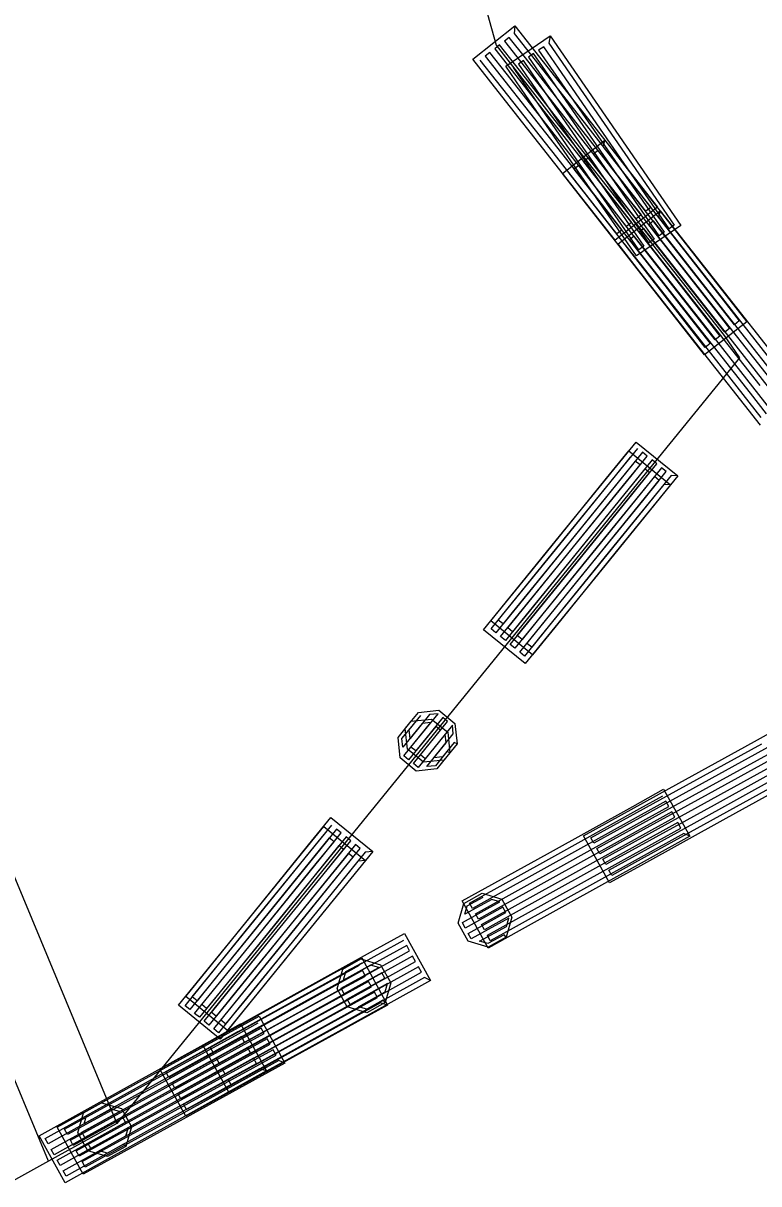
# Model space of a CAD drawing. Extents: x -266179 to -264727, y -1243225 to -1241702.
# Drawn here: x -265588.2 to -265578.62, y -1243216.47 to -1243201.37 of the extents above; entities that cross this region are included whole.
import ezdxf

# ---------------------------------------------------------------- set-up
doc = ezdxf.new("R2010")
doc.units = 0
for name, color, linetype in [('Vrstva 1', 7, 'Continuous'), ('Vrstva 19', 7, 'Continuous'), ('Vrstva 2', 7, 'Continuous'), ('Vrstva 21', 7, 'Continuous')]:
    doc.layers.add(name, color=color, linetype=linetype)

msp = doc.modelspace()

# ---------------------------------------------------------------- linework, layer by layer
at = {"layer": 'Vrstva 1'}
for p, q in [((-265587.02, -1243183.71), (-265582.04, -1243201.65)), ((-265582.04, -1243201.65), (-265581.32, -1243202.57)), ((-265581.32, -1243202.57), (-265579.07, -1243205.43)), ((-265579.07, -1243205.43), (-265578.87, -1243205.72)), ((-265578.87, -1243205.72), (-265586.98, -1243215.69)), ((-265586.98, -1243215.69), (-265587.87, -1243216.18)), ((-265587.87, -1243216.18), (-265589.44, -1243217.05))]:
    msp.add_line(p, q, dxfattribs=at)
at = {"layer": 'Vrstva 19'}
for p, q in [((-265587.02, -1243183.71), (-265582.04, -1243201.65)), ((-265582.04, -1243201.65), (-265581.32, -1243202.57)), ((-265581.32, -1243202.57), (-265579.07, -1243205.43)), ((-265579.07, -1243205.43), (-265578.87, -1243205.72)), ((-265578.87, -1243205.72), (-265586.98, -1243215.69)), ((-265586.98, -1243215.69), (-265587.87, -1243216.18)), ((-265587.87, -1243216.18), (-265589.44, -1243217.05))]:
    msp.add_line(p, q, dxfattribs=at)
for points in [[(-265581.794, -1243201.402), (-265581.008, -1243202.4), (-265580.223, -1243203.398), (-265579.939, -1243203.76), (-265580.489, -1243204.192), (-265581.274, -1243203.194), (-265582.059, -1243202.196), (-265582.344, -1243201.835), (-265581.794, -1243201.402), (-265581.805, -1243201.5), (-265581.02, -1243202.498), (-265580.235, -1243203.496), (-265580.025, -1243203.764), (-265580.088, -1243203.813), (-265580.873, -1243202.815), (-265581.658, -1243201.817), (-265581.868, -1243201.55), (-265581.931, -1243201.599), (-265581.146, -1243202.597), (-265580.361, -1243203.595), (-265580.15, -1243203.862), (-265580.213, -1243203.912), (-265580.999, -1243202.914), (-265581.784, -1243201.916), (-265581.994, -1243201.648), (-265582.057, -1243201.698), (-265581.272, -1243202.696), (-265580.486, -1243203.694), (-265580.276, -1243203.961), (-265580.339, -1243204.011), (-265581.124, -1243203.013), (-265581.91, -1243202.015), (-265582.12, -1243201.747), (-265582.183, -1243201.797), (-265581.397, -1243202.795), (-265580.612, -1243203.793), (-265580.402, -1243204.06), (-265580.465, -1243204.11), (-265581.25, -1243203.112), (-265582.035, -1243202.114), (-265582.246, -1243201.846)], [(-265581.336, -1243201.529), (-265580.615, -1243202.574), (-265579.894, -1243203.62), (-265579.633, -1243203.999), (-265580.209, -1243204.396), (-265580.93, -1243203.351), (-265581.651, -1243202.305), (-265581.912, -1243201.926), (-265581.336, -1243201.529), (-265581.353, -1243201.626), (-265580.633, -1243202.672), (-265579.912, -1243203.717), (-265579.719, -1243203.997), (-265579.785, -1243204.043), (-265580.505, -1243202.997), (-265581.226, -1243201.952), (-265581.419, -1243201.672), (-265581.485, -1243201.717), (-265580.764, -1243202.763), (-265580.043, -1243203.808), (-265579.85, -1243204.088), (-265579.916, -1243204.134), (-265580.637, -1243203.088), (-265581.358, -1243202.042), (-265581.551, -1243201.762), (-265581.617, -1243201.808), (-265580.896, -1243202.853), (-265580.175, -1243203.899), (-265579.982, -1243204.179), (-265580.048, -1243204.224), (-265580.769, -1243203.179), (-265581.49, -1243202.133), (-265581.683, -1243201.853), (-265581.749, -1243201.899), (-265581.028, -1243202.944), (-265580.307, -1243203.99), (-265580.114, -1243204.27), (-265580.18, -1243204.315), (-265580.901, -1243203.27), (-265581.621, -1243202.224), (-265581.814, -1243201.944)], [(-265580.623, -1243202.89), (-265579.84, -1243203.891), (-265579.058, -1243204.891), (-265578.775, -1243205.253), (-265579.326, -1243205.685), (-265580.108, -1243204.684), (-265580.891, -1243203.684), (-265581.174, -1243203.321), (-265580.623, -1243202.89), (-265580.647, -1243202.973), (-265579.865, -1243203.973), (-265579.082, -1243204.973), (-265578.873, -1243205.241), (-265578.936, -1243205.291), (-265579.718, -1243204.29), (-265580.5, -1243203.29), (-265580.71, -1243203.022), (-265580.773, -1243203.071), (-265579.991, -1243204.072), (-265579.208, -1243205.072), (-265578.999, -1243205.34), (-265579.062, -1243205.389), (-265579.844, -1243204.389), (-265580.626, -1243203.388), (-265580.836, -1243203.12), (-265580.899, -1243203.17), (-265580.117, -1243204.17), (-265579.334, -1243205.171), (-265579.125, -1243205.438), (-265579.188, -1243205.488), (-265579.97, -1243204.487), (-265580.753, -1243203.487), (-265580.962, -1243203.219), (-265581.025, -1243203.268), (-265580.243, -1243204.269), (-265579.46, -1243205.269), (-265579.251, -1243205.537), (-265579.314, -1243205.586), (-265580.096, -1243204.586), (-265580.879, -1243203.585), (-265581.088, -1243203.317)], [(-265578.596, -1243206.598), (-265579.382, -1243205.6), (-265580.167, -1243204.602), (-265580.451, -1243204.24), (-265579.901, -1243203.808), (-265579.925, -1243203.89), (-265579.14, -1243204.888), (-265578.355, -1243205.886)], [(-265579.901, -1243203.808), (-265579.116, -1243204.806), (-265578.331, -1243205.804)], [(-265578.207, -1243206.203), (-265578.993, -1243205.205), (-265579.778, -1243204.207), (-265579.988, -1243203.94), (-265580.051, -1243203.989), (-265579.266, -1243204.987), (-265578.48, -1243205.985)], [(-265578.333, -1243206.302), (-265579.118, -1243205.304), (-265579.904, -1243204.306), (-265580.114, -1243204.039), (-265580.177, -1243204.088), (-265579.391, -1243205.086), (-265578.606, -1243206.084)], [(-265578.585, -1243206.5), (-265579.37, -1243205.502), (-265580.155, -1243204.504), (-265580.365, -1243204.236)], [(-265578.459, -1243206.401), (-265579.244, -1243205.403), (-265580.029, -1243204.405), (-265580.24, -1243204.138), (-265580.302, -1243204.187), (-265579.517, -1243205.185), (-265578.732, -1243206.183), (-265578.522, -1243206.45)], [(-265579.674, -1243207.26), (-265580.475, -1243208.245), (-265581.276, -1243209.231), (-265581.566, -1243209.588), (-265582.109, -1243209.146), (-265581.308, -1243208.161), (-265580.507, -1243207.175), (-265580.217, -1243206.818), (-265579.674, -1243207.26), (-265579.76, -1243207.254), (-265580.561, -1243208.24), (-265581.362, -1243209.225), (-265581.576, -1243209.489), (-265581.638, -1243209.439), (-265580.837, -1243208.453), (-265580.037, -1243207.468), (-265579.822, -1243207.204), (-265579.884, -1243207.153), (-265580.685, -1243208.139), (-265581.486, -1243209.125), (-265581.7, -1243209.388), (-265581.763, -1243209.338), (-265580.962, -1243208.352), (-265580.161, -1243207.367), (-265579.946, -1243207.103), (-265580.008, -1243207.052), (-265580.809, -1243208.038), (-265581.61, -1243209.024), (-265581.825, -1243209.288), (-265581.887, -1243209.237), (-265581.086, -1243208.251), (-265580.285, -1243207.266), (-265580.07, -1243207.002), (-265580.133, -1243206.952), (-265580.933, -1243207.937), (-265581.734, -1243208.923), (-265581.949, -1243209.187), (-265582.011, -1243209.136), (-265581.21, -1243208.151), (-265580.409, -1243207.165), (-265580.195, -1243206.901)], [(-265579.768, -1243207.374), (-265580.568, -1243208.36), (-265581.369, -1243209.346), (-265581.66, -1243209.703), (-265582.203, -1243209.261), (-265581.402, -1243208.276), (-265580.601, -1243207.29), (-265580.311, -1243206.933), (-265579.768, -1243207.374), (-265579.853, -1243207.369), (-265580.654, -1243208.355), (-265581.455, -1243209.34), (-265581.67, -1243209.604), (-265581.732, -1243209.554), (-265580.931, -1243208.568), (-265580.13, -1243207.582), (-265579.916, -1243207.319), (-265579.978, -1243207.268), (-265580.779, -1243208.254), (-265581.579, -1243209.239), (-265581.794, -1243209.503), (-265581.856, -1243209.453), (-265581.055, -1243208.467), (-265580.254, -1243207.482), (-265580.04, -1243207.218), (-265580.102, -1243207.167), (-265580.903, -1243208.153), (-265581.704, -1243209.138), (-265581.918, -1243209.402), (-265581.98, -1243209.352), (-265581.179, -1243208.366), (-265580.378, -1243207.381), (-265580.164, -1243207.117), (-265580.226, -1243207.066), (-265581.027, -1243208.052), (-265581.828, -1243209.038), (-265582.042, -1243209.301), (-265582.104, -1243209.251), (-265581.303, -1243208.265), (-265580.502, -1243207.28), (-265580.288, -1243207.016)], [(-265582.548, -1243210.748), (-265582.718, -1243210.958), (-265582.986, -1243210.986), (-265583.195, -1243210.815), (-265583.223, -1243210.548), (-265583.052, -1243210.339), (-265582.785, -1243210.311), (-265582.576, -1243210.481), (-265582.548, -1243210.748), (-265582.585, -1243210.731), (-265582.737, -1243210.917), (-265582.849, -1243210.929), (-265582.597, -1243210.618), (-265582.609, -1243210.506), (-265582.962, -1243210.941), (-265583.024, -1243210.89), (-265582.671, -1243210.456), (-265582.733, -1243210.405), (-265583.086, -1243210.84), (-265583.148, -1243210.789), (-265582.795, -1243210.355), (-265582.907, -1243210.366), (-265583.16, -1243210.677), (-265583.171, -1243210.564), (-265583.02, -1243210.378)], [(-265582.641, -1243210.863), (-265582.812, -1243211.073), (-265583.079, -1243211.101), (-265583.288, -1243210.93), (-265583.316, -1243210.663), (-265583.146, -1243210.453), (-265582.879, -1243210.426), (-265582.669, -1243210.596), (-265582.641, -1243210.863), (-265582.679, -1243210.846), (-265582.83, -1243211.032), (-265582.943, -1243211.044), (-265582.69, -1243210.733), (-265582.702, -1243210.621), (-265583.055, -1243211.055), (-265583.117, -1243211.005), (-265582.764, -1243210.57), (-265582.826, -1243210.52), (-265583.179, -1243210.954), (-265583.241, -1243210.904), (-265582.888, -1243210.469), (-265583.001, -1243210.481), (-265583.253, -1243210.792), (-265583.265, -1243210.679), (-265583.113, -1243210.493)], [(-265577.934, -1243211.108), (-265579.046, -1243211.721), (-265580.159, -1243212.334), (-265580.562, -1243212.556), (-265580.899, -1243211.943), (-265579.787, -1243211.33), (-265578.675, -1243210.717), (-265578.272, -1243210.495)], [(-265578.243, -1243210.651), (-265579.356, -1243211.263), (-265580.468, -1243211.876), (-265580.766, -1243212.04), (-265580.804, -1243211.97), (-265579.692, -1243211.357), (-265578.58, -1243210.745)], [(-265578.166, -1243210.791), (-265579.278, -1243211.404), (-265580.391, -1243212.016), (-265580.689, -1243212.18), (-265580.727, -1243212.11), (-265579.615, -1243211.498), (-265578.502, -1243210.885)], [(-265578.089, -1243210.931), (-265579.201, -1243211.544), (-265580.314, -1243212.156), (-265580.611, -1243212.32), (-265580.65, -1243212.25), (-265579.538, -1243211.638), (-265578.425, -1243211.025)], [(-265578.012, -1243211.071), (-265579.124, -1243211.684), (-265580.236, -1243212.297), (-265580.534, -1243212.461), (-265580.573, -1243212.391), (-265579.46, -1243211.778), (-265578.348, -1243211.165)], [(-265579.518, -1243211.95), (-265580.629, -1243212.566), (-265581.74, -1243213.182), (-265582.142, -1243213.405), (-265582.481, -1243212.793), (-265581.371, -1243212.177), (-265580.26, -1243211.561), (-265579.858, -1243211.338), (-265579.518, -1243211.95), (-265579.596, -1243211.913), (-265580.707, -1243212.529), (-265581.817, -1243213.145), (-265582.115, -1243213.31), (-265582.153, -1243213.24), (-265581.043, -1243212.624), (-265579.932, -1243212.008), (-265579.635, -1243211.843), (-265579.674, -1243211.773), (-265580.784, -1243212.389), (-265581.895, -1243213.005), (-265582.192, -1243213.17), (-265582.231, -1243213.1), (-265581.12, -1243212.484), (-265580.01, -1243211.868), (-265579.712, -1243211.703), (-265579.751, -1243211.633), (-265580.862, -1243212.249), (-265581.973, -1243212.865), (-265582.27, -1243213.03), (-265582.309, -1243212.96), (-265581.198, -1243212.344), (-265580.087, -1243211.728), (-265579.79, -1243211.563), (-265579.829, -1243211.493), (-265580.94, -1243212.109), (-265582.05, -1243212.725), (-265582.347, -1243212.89), (-265582.386, -1243212.82), (-265581.276, -1243212.204), (-265580.165, -1243211.588), (-265579.868, -1243211.423)], [(-265583.741, -1243212.264), (-265584.542, -1243213.249), (-265585.343, -1243214.235), (-265585.633, -1243214.592), (-265586.176, -1243214.15), (-265585.375, -1243213.165), (-265584.574, -1243212.179), (-265584.284, -1243211.822), (-265583.741, -1243212.264), (-265583.839, -1243212.274), (-265584.64, -1243213.259), (-265585.441, -1243214.245), (-265585.655, -1243214.509), (-265585.717, -1243214.458), (-265584.917, -1243213.473), (-265584.116, -1243212.487), (-265583.901, -1243212.223), (-265583.963, -1243212.173), (-265584.764, -1243213.159), (-265585.565, -1243214.144), (-265585.78, -1243214.408), (-265585.842, -1243214.358), (-265585.041, -1243213.372), (-265584.24, -1243212.386), (-265584.025, -1243212.122), (-265584.087, -1243212.072), (-265584.888, -1243213.058), (-265585.689, -1243214.043), (-265585.904, -1243214.307), (-265585.966, -1243214.257), (-265585.165, -1243213.271), (-265584.364, -1243212.285), (-265584.15, -1243212.022), (-265584.212, -1243211.971), (-265585.013, -1243212.957), (-265585.813, -1243213.942), (-265586.028, -1243214.206), (-265586.09, -1243214.156), (-265585.289, -1243213.17), (-265584.488, -1243212.185), (-265584.274, -1243211.921)], [(-265583.647, -1243212.149), (-265584.448, -1243213.134), (-265585.249, -1243214.12), (-265585.539, -1243214.477), (-265586.082, -1243214.036), (-265585.282, -1243213.05), (-265584.481, -1243212.064), (-265584.19, -1243211.707), (-265583.647, -1243212.149), (-265583.746, -1243212.159), (-265584.547, -1243213.145), (-265585.348, -1243214.13), (-265585.562, -1243214.394), (-265585.624, -1243214.344), (-265584.823, -1243213.358), (-265584.022, -1243212.372), (-265583.808, -1243212.109), (-265583.87, -1243212.058), (-265584.671, -1243213.044), (-265585.472, -1243214.029), (-265585.686, -1243214.293), (-265585.748, -1243214.243), (-265584.947, -1243213.257), (-265584.146, -1243212.272), (-265583.932, -1243212.008), (-265583.994, -1243211.957), (-265584.795, -1243212.943), (-265585.596, -1243213.928), (-265585.81, -1243214.192), (-265585.872, -1243214.142), (-265585.071, -1243213.156), (-265584.271, -1243212.171), (-265584.056, -1243211.907), (-265584.118, -1243211.856), (-265584.919, -1243212.842), (-265585.72, -1243213.828), (-265585.934, -1243214.091), (-265585.997, -1243214.041), (-265585.196, -1243213.055), (-265584.395, -1243212.07), (-265584.18, -1243211.806)], [(-265581.908, -1243213.263), (-265582.144, -1243213.393), (-265582.402, -1243213.318), (-265582.533, -1243213.082), (-265582.458, -1243212.824), (-265582.221, -1243212.693), (-265581.963, -1243212.768), (-265581.833, -1243213.005), (-265581.908, -1243213.263), (-265581.936, -1243213.232), (-265582.146, -1243213.348), (-265582.255, -1243213.317), (-265581.904, -1243213.124), (-265581.873, -1243213.015), (-265582.363, -1243213.285), (-265582.402, -1243213.215), (-265581.911, -1243212.945), (-265581.95, -1243212.875), (-265582.441, -1243213.145), (-265582.479, -1243213.075), (-265581.989, -1243212.805), (-265582.097, -1243212.773), (-265582.448, -1243212.966), (-265582.416, -1243212.858), (-265582.206, -1243212.742)], [(-265582.894, -1243213.828), (-265584.006, -1243214.443), (-265585.117, -1243215.058), (-265585.519, -1243215.281), (-265585.858, -1243214.668), (-265584.747, -1243214.053), (-265583.636, -1243213.438), (-265583.233, -1243213.216), (-265582.894, -1243213.828), (-265582.972, -1243213.791), (-265584.083, -1243214.406), (-265585.194, -1243215.021), (-265585.492, -1243215.186), (-265585.531, -1243215.116), (-265584.419, -1243214.501), (-265583.308, -1243213.886), (-265583.011, -1243213.721), (-265583.049, -1243213.651), (-265584.161, -1243214.266), (-265585.272, -1243214.881), (-265585.569, -1243215.046), (-265585.608, -1243214.976), (-265584.497, -1243214.361), (-265583.386, -1243213.746), (-265583.088, -1243213.581), (-265583.127, -1243213.511), (-265584.238, -1243214.126), (-265585.349, -1243214.741), (-265585.647, -1243214.906), (-265585.686, -1243214.836), (-265584.574, -1243214.221), (-265583.463, -1243213.606), (-265583.166, -1243213.441), (-265583.204, -1243213.371), (-265584.316, -1243213.986), (-265585.427, -1243214.601), (-265585.724, -1243214.766), (-265585.763, -1243214.696), (-265584.652, -1243214.081), (-265583.541, -1243213.466), (-265583.243, -1243213.301)], [(-265583.452, -1243214.148), (-265584.565, -1243214.76), (-265585.677, -1243215.373), (-265586.08, -1243215.595), (-265586.418, -1243214.982), (-265585.305, -1243214.369), (-265584.193, -1243213.756), (-265583.79, -1243213.534), (-265583.452, -1243214.148), (-265583.547, -1243214.12), (-265584.66, -1243214.733), (-265585.772, -1243215.345), (-265586.07, -1243215.509), (-265586.109, -1243215.439), (-265584.996, -1243214.827), (-265583.884, -1243214.214), (-265583.586, -1243214.05), (-265583.625, -1243213.98), (-265584.737, -1243214.593), (-265585.85, -1243215.205), (-265586.147, -1243215.369), (-265586.186, -1243215.299), (-265585.074, -1243214.687), (-265583.961, -1243214.074), (-265583.663, -1243213.91), (-265583.702, -1243213.84), (-265584.814, -1243214.452), (-265585.927, -1243215.065), (-265586.225, -1243215.229), (-265586.263, -1243215.159), (-265585.151, -1243214.546), (-265584.038, -1243213.934), (-265583.74, -1243213.77), (-265583.779, -1243213.7), (-265584.892, -1243214.312), (-265586.004, -1243214.925), (-265586.302, -1243215.089), (-265586.34, -1243215.019), (-265585.228, -1243214.406), (-265584.115, -1243213.794), (-265583.818, -1243213.63)], [(-265583.486, -1243214.116), (-265583.722, -1243214.247), (-265583.98, -1243214.173), (-265584.111, -1243213.937), (-265584.037, -1243213.679), (-265583.801, -1243213.548), (-265583.543, -1243213.622), (-265583.412, -1243213.858), (-265583.486, -1243214.116), (-265583.514, -1243214.086), (-265583.724, -1243214.203), (-265583.832, -1243214.171), (-265583.483, -1243213.977), (-265583.452, -1243213.869), (-265583.941, -1243214.14), (-265583.98, -1243214.07), (-265583.49, -1243213.799), (-265583.529, -1243213.729), (-265584.019, -1243214), (-265584.058, -1243213.93), (-265583.568, -1243213.659), (-265583.677, -1243213.628), (-265584.026, -1243213.822), (-265583.995, -1243213.713), (-265583.785, -1243213.596)], [(-265585.028, -1243215.006), (-265586.138, -1243215.622), (-265587.249, -1243216.238), (-265587.651, -1243216.461), (-265587.991, -1243215.849), (-265586.88, -1243215.233), (-265585.77, -1243214.617), (-265585.367, -1243214.394), (-265585.028, -1243215.006), (-265585.123, -1243214.979), (-265586.233, -1243215.595), (-265587.344, -1243216.211), (-265587.641, -1243216.376), (-265587.68, -1243216.306), (-265586.57, -1243215.69), (-265585.459, -1243215.074), (-265585.162, -1243214.909), (-265585.2, -1243214.839), (-265586.311, -1243215.455), (-265587.422, -1243216.071), (-265587.719, -1243216.236), (-265587.758, -1243216.166), (-265586.647, -1243215.55), (-265585.537, -1243214.934), (-265585.239, -1243214.769), (-265585.278, -1243214.699), (-265586.389, -1243215.315), (-265587.499, -1243215.931), (-265587.797, -1243216.096), (-265587.835, -1243216.026), (-265586.725, -1243215.41), (-265585.614, -1243214.794), (-265585.317, -1243214.629), (-265585.356, -1243214.559), (-265586.466, -1243215.175), (-265587.577, -1243215.791), (-265587.874, -1243215.956), (-265587.913, -1243215.886), (-265586.802, -1243215.27), (-265585.692, -1243214.654), (-265585.395, -1243214.489)], [(-265584.79, -1243214.906), (-265585.903, -1243215.518), (-265587.016, -1243216.129), (-265587.419, -1243216.351), (-265587.756, -1243215.737), (-265586.643, -1243215.126), (-265585.53, -1243214.514), (-265585.127, -1243214.293), (-265584.79, -1243214.906), (-265584.868, -1243214.869), (-265585.981, -1243215.481), (-265587.094, -1243216.092), (-265587.392, -1243216.256), (-265587.43, -1243216.186), (-265586.317, -1243215.574), (-265585.204, -1243214.963), (-265584.906, -1243214.799), (-265584.945, -1243214.729), (-265586.058, -1243215.34), (-265587.171, -1243215.952), (-265587.469, -1243216.116), (-265587.507, -1243216.045), (-265586.394, -1243215.434), (-265585.281, -1243214.822), (-265584.983, -1243214.659), (-265585.022, -1243214.589), (-265586.135, -1243215.2), (-265587.248, -1243215.812), (-265587.546, -1243215.975), (-265587.584, -1243215.905), (-265586.471, -1243215.294), (-265585.358, -1243214.682), (-265585.06, -1243214.518), (-265585.099, -1243214.448), (-265586.212, -1243215.06), (-265587.325, -1243215.671), (-265587.623, -1243215.835), (-265587.661, -1243215.765), (-265586.548, -1243215.153), (-265585.435, -1243214.542), (-265585.137, -1243214.378)], [(-265586.864, -1243215.99), (-265587.1, -1243216.121), (-265587.358, -1243216.047), (-265587.489, -1243215.811), (-265587.415, -1243215.552), (-265587.178, -1243215.422), (-265586.92, -1243215.496), (-265586.789, -1243215.732), (-265586.864, -1243215.99), (-265586.892, -1243215.96), (-265587.102, -1243216.076), (-265587.211, -1243216.045), (-265586.861, -1243215.851), (-265586.829, -1243215.743), (-265587.319, -1243216.014), (-265587.358, -1243215.944), (-265586.868, -1243215.673), (-265586.907, -1243215.603), (-265587.397, -1243215.874), (-265587.436, -1243215.804), (-265586.946, -1243215.533), (-265587.054, -1243215.501), (-265587.404, -1243215.695), (-265587.373, -1243215.586), (-265587.163, -1243215.47)]]:
    msp.add_lwpolyline(points, dxfattribs=at)
at = {"layer": 'Vrstva 2'}
for p, q in [((-265593.71, -1243199.51), (-265586.98, -1243215.69)), ((-265587.87, -1243216.18), (-265594.65, -1243199.91))]:
    msp.add_line(p, q, dxfattribs=at)
at = {"layer": 'Vrstva 21'}
for p, q in [((-265587.02, -1243183.71), (-265582.04, -1243201.65)), ((-265582.04, -1243201.65), (-265581.32, -1243202.57)), ((-265581.32, -1243202.57), (-265579.07, -1243205.43)), ((-265579.07, -1243205.43), (-265578.87, -1243205.72)), ((-265578.87, -1243205.72), (-265586.98, -1243215.69)), ((-265586.98, -1243215.69), (-265587.87, -1243216.18)), ((-265587.87, -1243216.18), (-265589.44, -1243217.05))]:
    msp.add_line(p, q, dxfattribs=at)

doc.saveas('drawing.dxf')
